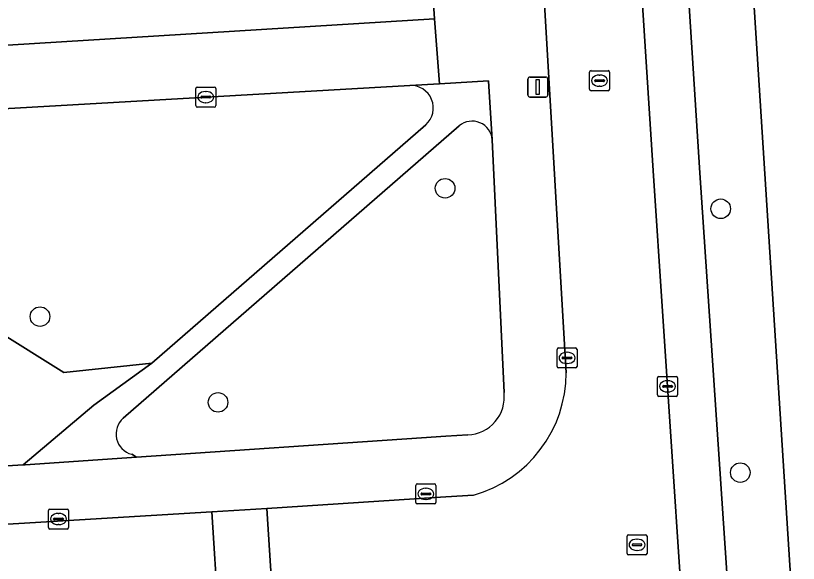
# Model space of a CAD drawing. Extents: x 159680 to 160786, y 387323 to 388340.
# Drawn here: x 160258.96 to 160298.05, y 388091.16 to 388118.51 of the extents above; entities that cross this region are included whole.
import ezdxf

# ---------------------------------------------------------------- set-up
doc = ezdxf.new("R2010")
doc.units = 0
for name, color, linetype in [('IMGEO_Boom', 7, 'Continuous'), ('IMGEO_Erf', 7, 'Continuous'), ('IMGEO_Groenvoorziening', 7, 'Continuous'), ('IMGEO_Kolk', 7, 'Continuous'), ('IMGEO_Lichtmast', 7, 'Continuous'), ('IMGEO_Parkeervlak_open', 7, 'Continuous'), ('IMGEO_Rijbaan_lokaal_open', 7, 'Continuous'), ('IMGEO_Rioolput', 7, 'Continuous'), ('IMGEO_Terreindeel_zand', 7, 'Continuous'), ('IMGEO_Voetpad_open', 7, 'Continuous')]:
    doc.layers.add(name, color=color, linetype=linetype)

msp = doc.modelspace()

# ---------------------------------------------------------------- linework, layer by layer
at = {"layer": 'IMGEO_Boom'}
for centre in [(160280.408, 388109.887), (160294.172, 388108.864), (160260.177, 388103.478), (160269.067, 388099.196), (160295.15, 388095.686)]:
    msp.add_circle(centre, 0.489, dxfattribs=at)
at = {"layer": 'IMGEO_Erf'}
for points in [[(160278.656, 388136.941), (160270.054, 388136.324), (160269.831, 388139.427), (160267.099, 388139.255), (160267.268, 388136.568), (160263.186, 388136.312), (160259.268, 388136.066), (160259.099, 388138.753), (160253.269, 388138.387), (160253.432, 388135.781), (160249.288, 388135.52), (160245.381, 388135.275), (160245.216, 388137.907), (160242.107, 388137.757), (160242.346, 388134.759), (160233.877, 388134.084), (160234.52, 388123.965), (160235.052, 388115.583), (160279.877, 388118.353), (160279.496, 388124.156)], [(160299.752, 388105.502), (160299.318, 388112.429), (160298.884, 388119.354), (160298.439, 388126.461), (160295.376, 388126.265), (160297.959, 388085.859), (160297.885, 388085.854), (160297.983, 388084.349), (160301.064, 388084.546), (160300.619, 388091.65), (160300.185, 388098.575)]]:
    msp.add_lwpolyline(points, close=True, dxfattribs=at)
at = {"layer": 'IMGEO_Groenvoorziening'}
for points in [[(160278.642, 388115.025), (160251.053, 388113.438), (160250.969, 388102.897), (160257.969, 388102.804), (160261.358, 388100.692), (160265.756, 388101.152), (160279.441, 388113.062)], [(160281.108, 388113.006), (160264.332, 388098.408)], [(160283.35, 388099.692), (160282.763, 388112.313)], [(160264.755, 388096.601), (160264.995, 388096.459), (160279.232, 388097.42), (160280.443, 388097.507), (160281.544, 388097.57)]]:
    msp.add_lwpolyline(points, dxfattribs=at)
for centre, radius, start, end in [((160278.692, 388113.901), 1.125, 311.7479, 92.5478), ((160281.758, 388112.235), 1.008, 4.446, 130.1129), ((160281.47, 388099.462), 1.894, 272.2279, 6.971), ((160265.021, 388097.616), 1.049, 131.0233, 255.327)]:
    msp.add_arc(centre, radius, start, end, dxfattribs=at)
at = {"layer": 'IMGEO_Kolk'}
for p, q in [((160267.954, 388114.015), (160267.954, 388114.867)), ((160268.029, 388114.941), (160268.881, 388114.941)), ((160268.955, 388114.867), (160268.955, 388114.015)), ((160268.213, 388114.435), (160268.213, 388114.447)), ((160268.256, 388114.484), (160268.654, 388114.484)), ((160268.442, 388114.721), (160268.467, 388114.721)), ((160268.697, 388114.447), (160268.697, 388114.435)), ((160268.651, 388114.398), (160268.253, 388114.398)), ((160268.465, 388114.161), (160268.44, 388114.161)), ((160268.881, 388113.941), (160268.029, 388113.941)), ((160285.997, 388100.99), (160285.997, 388101.842)), ((160286.072, 388101.916), (160286.924, 388101.916)), ((160286.485, 388101.696), (160286.51, 388101.696)), ((160286.998, 388101.842), (160286.998, 388100.99)), ((160286.256, 388101.41), (160286.256, 388101.422)), ((160286.694, 388101.373), (160286.296, 388101.373)), ((160286.299, 388101.459), (160286.697, 388101.459)), ((160286.74, 388101.422), (160286.74, 388101.41)), ((160286.924, 388100.916), (160286.072, 388100.916)), ((160286.508, 388101.136), (160286.483, 388101.136)), ((160291.015, 388099.569), (160291.015, 388100.421)), ((160291.09, 388100.495), (160291.942, 388100.495)), ((160292.016, 388100.421), (160292.016, 388099.569)), ((160291.274, 388099.989), (160291.274, 388100.001)), ((160291.317, 388100.038), (160291.715, 388100.038)), ((160291.503, 388100.275), (160291.528, 388100.275)), ((160291.758, 388100.001), (160291.758, 388099.989)), ((160291.712, 388099.952), (160291.314, 388099.952)), ((160291.526, 388099.715), (160291.501, 388099.715)), ((160291.942, 388099.495), (160291.09, 388099.495)), ((160278.946, 388094.198), (160278.946, 388095.05)), ((160279.021, 388095.124), (160279.873, 388095.124)), ((160279.434, 388094.904), (160279.459, 388094.904)), ((160279.947, 388095.05), (160279.947, 388094.198)), ((160279.205, 388094.618), (160279.205, 388094.63)), ((160279.643, 388094.581), (160279.245, 388094.581)), ((160279.248, 388094.667), (160279.646, 388094.667)), ((160279.689, 388094.63), (160279.689, 388094.618)), ((160279.873, 388094.124), (160279.021, 388094.124)), ((160279.457, 388094.344), (160279.432, 388094.344)), ((160260.599, 388092.943), (160260.599, 388093.795)), ((160260.674, 388093.869), (160261.526, 388093.869)), ((160261.6, 388093.795), (160261.6, 388092.943)), ((160260.858, 388093.363), (160260.858, 388093.375)), ((160260.901, 388093.412), (160261.299, 388093.412)), ((160261.087, 388093.649), (160261.112, 388093.649)), ((160261.342, 388093.375), (160261.342, 388093.363)), ((160261.296, 388093.326), (160260.898, 388093.326)), ((160261.11, 388093.089), (160261.085, 388093.089)), ((160261.526, 388092.869), (160260.674, 388092.869))]:
    msp.add_line(p, q, dxfattribs=at)
for points in [[(160267.954, 388114.015), (160267.954, 388114.867)], [(160268.029, 388114.941), (160268.881, 388114.941)], [(160268.955, 388114.867), (160268.955, 388114.015)], [(160268.881, 388113.941), (160268.029, 388113.941)], [(160285.997, 388100.99), (160285.997, 388101.842)], [(160286.072, 388101.916), (160286.924, 388101.916)], [(160286.998, 388101.842), (160286.998, 388100.99)], [(160286.924, 388100.916), (160286.072, 388100.916)], [(160291.015, 388099.569), (160291.015, 388100.421)], [(160291.09, 388100.495), (160291.942, 388100.495)], [(160292.016, 388100.421), (160292.016, 388099.569)], [(160291.942, 388099.495), (160291.09, 388099.495)], [(160278.946, 388094.198), (160278.946, 388095.05)], [(160279.021, 388095.124), (160279.873, 388095.124)], [(160279.947, 388095.05), (160279.947, 388094.198)], [(160279.873, 388094.124), (160279.021, 388094.124)], [(160260.599, 388092.943), (160260.599, 388093.795)], [(160260.674, 388093.869), (160261.526, 388093.869)], [(160261.6, 388093.795), (160261.6, 388092.943)], [(160261.526, 388092.869), (160260.674, 388092.869)]]:
    msp.add_lwpolyline(points, dxfattribs=at)
for centre, radius, start, end in [((160268.031, 388114.865), 0.0765, 91.552, 178.448), ((160268.031, 388114.865), 0.0765, 91.552, 178.448), ((160268.879, 388114.865), 0.0765, 1.552, 88.448), ((160268.879, 388114.865), 0.0765, 1.552, 88.448), ((160268.253, 388114.444), 0.0403, 85.8775, 175.7526), ((160268.658, 388114.446), 0.0386, 1.7309, 96.639), ((160268.25, 388114.434), 0.0366, 178.938, 274.7102), ((160268.654, 388114.441), 0.043, 264.8664, 352.4533), ((160268.031, 388114.017), 0.0765, 181.552, 268.448), ((160268.031, 388114.017), 0.0765, 181.552, 268.448), ((160268.879, 388114.017), 0.0765, 271.552, 358.448), ((160268.879, 388114.017), 0.0765, 271.552, 358.448), ((160286.074, 388101.84), 0.0765, 91.552, 178.448), ((160286.074, 388101.84), 0.0765, 91.552, 178.448), ((160286.922, 388101.84), 0.0765, 1.552, 88.448), ((160286.922, 388101.84), 0.0765, 1.552, 88.448), ((160286.296, 388101.419), 0.0403, 85.8775, 175.7526), ((160286.293, 388101.409), 0.0366, 178.938, 274.7102), ((160286.697, 388101.416), 0.043, 264.8664, 352.4533), ((160286.701, 388101.421), 0.0386, 1.7309, 96.639), ((160286.074, 388100.992), 0.0765, 181.552, 268.448), ((160286.074, 388100.992), 0.0765, 181.552, 268.448), ((160286.922, 388100.992), 0.0765, 271.552, 358.448), ((160286.922, 388100.992), 0.0765, 271.552, 358.448), ((160291.092, 388100.419), 0.0765, 91.552, 178.448), ((160291.092, 388100.419), 0.0765, 91.552, 178.448), ((160291.94, 388100.419), 0.0765, 1.552, 88.448), ((160291.94, 388100.419), 0.0765, 1.552, 88.448), ((160291.314, 388099.998), 0.0403, 85.8775, 175.7526), ((160291.311, 388099.988), 0.0366, 178.938, 274.7102), ((160291.715, 388099.995), 0.043, 264.8664, 352.4533), ((160291.719, 388100), 0.0386, 1.7309, 96.639), ((160291.092, 388099.571), 0.0765, 181.552, 268.448), ((160291.092, 388099.571), 0.0765, 181.552, 268.448), ((160291.94, 388099.571), 0.0765, 271.552, 358.448), ((160291.94, 388099.571), 0.0765, 271.552, 358.448), ((160279.023, 388095.048), 0.0765, 91.552, 178.448), ((160279.023, 388095.048), 0.0765, 91.552, 178.448), ((160279.871, 388095.048), 0.0765, 1.552, 88.448), ((160279.871, 388095.048), 0.0765, 1.552, 88.448), ((160279.245, 388094.627), 0.0403, 85.8775, 175.7526), ((160279.242, 388094.617), 0.0366, 178.938, 274.7102), ((160279.646, 388094.624), 0.043, 264.8664, 352.4533), ((160279.65, 388094.629), 0.0386, 1.7309, 96.639), ((160279.023, 388094.2), 0.0765, 181.552, 268.448), ((160279.023, 388094.2), 0.0765, 181.552, 268.448), ((160279.871, 388094.2), 0.0765, 271.552, 358.448), ((160279.871, 388094.2), 0.0765, 271.552, 358.448), ((160260.676, 388093.793), 0.0765, 91.552, 178.448), ((160260.676, 388093.793), 0.0765, 91.552, 178.448), ((160261.524, 388093.793), 0.0765, 1.552, 88.448), ((160261.524, 388093.793), 0.0765, 1.552, 88.448), ((160260.898, 388093.372), 0.0403, 85.8775, 175.7526), ((160260.895, 388093.362), 0.0366, 178.938, 274.7102), ((160261.299, 388093.369), 0.043, 264.8664, 352.4533), ((160261.303, 388093.374), 0.0386, 1.7309, 96.639), ((160260.676, 388092.945), 0.0765, 181.552, 268.448), ((160260.676, 388092.945), 0.0765, 181.552, 268.448), ((160261.524, 388092.945), 0.0765, 271.552, 358.448), ((160261.524, 388092.945), 0.0765, 271.552, 358.448)]:
    msp.add_arc(centre, radius, start, end, dxfattribs=at)
for centre, major_axis, ratio, start_param, end_param in [((160268.441, 388114.441), (-0.387, 0.002), 0.722429, 4.712389, 7.853982), ((160268.466, 388114.441), (-0.39, 0.002), 0.717154, 1.570796, 4.712389), ((160286.484, 388101.416), (-0.387, 0.002), 0.722429, 4.712389, 7.853982), ((160286.509, 388101.416), (-0.39, 0.002), 0.717154, 1.570796, 4.712389), ((160291.502, 388099.995), (-0.387, 0.002), 0.722429, 4.712389, 7.853982), ((160291.527, 388099.995), (-0.39, 0.002), 0.717154, 1.570796, 4.712389), ((160279.433, 388094.624), (-0.387, 0.002), 0.722429, 4.712389, 7.853982), ((160279.458, 388094.624), (-0.39, 0.002), 0.717154, 1.570796, 4.712389), ((160261.086, 388093.369), (-0.387, 0.002), 0.722429, 4.712389, 7.853982), ((160261.111, 388093.369), (-0.39, 0.002), 0.717154, 1.570796, 4.712389)]:
    msp.add_ellipse(centre, major_axis=major_axis, ratio=ratio, start_param=start_param, end_param=end_param, dxfattribs=at)
at = {"layer": 'IMGEO_Lichtmast'}
for p, q in [((160284.541, 388114.543), (160284.541, 388115.343)), ((160284.541, 388115.343), (160284.541, 388114.543)), ((160284.641, 388115.443), (160285.431, 388115.443)), ((160285.431, 388115.443), (160284.641, 388115.443)), ((160285.531, 388115.343), (160285.531, 388114.543)), ((160285.531, 388114.543), (160285.531, 388115.343)), ((160285.431, 388114.443), (160284.641, 388114.443)), ((160284.641, 388114.443), (160285.431, 388114.443))]:
    msp.add_line(p, q, dxfattribs=at)
msp.add_lwpolyline([(160284.961, 388115.318), (160285.111, 388115.318), (160285.111, 388114.568), (160284.961, 388114.568), (160284.961, 388115.318)], dxfattribs=at)
for centre, start, end in [((160284.641, 388115.343), 90, 180), ((160284.641, 388115.343), 90, 180), ((160285.431, 388115.343), 0, 90), ((160285.431, 388115.343), 360, 90), ((160284.641, 388114.543), 180, 270), ((160284.641, 388114.543), 180, 270), ((160285.431, 388114.543), 270, 0), ((160285.431, 388114.543), 270, 0)]:
    msp.add_arc(centre, 0.1, start, end, dxfattribs=at)
at = {"layer": 'IMGEO_Parkeervlak_open'}
for points in [[(160288.76, 388142.471), (160289.128, 388136.838), (160289.394, 388132.678), (160289.566, 388129.934), (160290.81, 388110.513), (160292.171, 388090.23), (160279.989, 388089.476), (160271.816, 388088.95), (160269.082, 388088.774), (160240.381, 388086.926)], [(160294.525, 388089.954), (160293.136, 388110.665), (160292.054, 388127.609), (160291.866, 388130.542), (160291.38, 388138.155)]]:
    msp.add_lwpolyline(points, dxfattribs=at)
at = {"layer": 'IMGEO_Rijbaan_lokaal_open'}
for points in [[(160281.821, 388094.557), (160279.903, 388094.436), (160271.498, 388093.902), (160271.816, 388088.95), (160279.989, 388089.476), (160292.171, 388090.23), (160290.81, 388110.513), (160289.566, 388129.934)], [(160289.566, 388129.934), (160284.702, 388129.62), (160284.875, 388127.069), (160285.325, 388119.953), (160286.457, 388100.671)], [(160268.764, 388093.729), (160239.826, 388091.975)], [(160240.112, 388086.909), (160240.381, 388086.926), (160269.082, 388088.774), (160268.764, 388093.729)]]:
    msp.add_lwpolyline(points, dxfattribs=at)
msp.add_lwpolyline([(160271.498, 388093.902), (160268.764, 388093.729), (160269.082, 388088.774), (160271.816, 388088.95)], close=True, dxfattribs=at)
msp.add_arc((160280.092, 388100.683), 6.365, 285.7611, 359.8958, dxfattribs=at)
at = {"layer": 'IMGEO_Rioolput'}
for p, q in [((160287.62, 388114.836), (160287.62, 388115.688)), ((160287.695, 388115.762), (160288.547, 388115.762)), ((160288.621, 388115.688), (160288.621, 388114.836)), ((160287.879, 388115.256), (160287.879, 388115.268)), ((160287.922, 388115.305), (160288.32, 388115.305)), ((160288.108, 388115.542), (160288.133, 388115.542)), ((160288.363, 388115.268), (160288.363, 388115.256)), ((160288.317, 388115.219), (160287.919, 388115.219)), ((160288.131, 388114.982), (160288.106, 388114.982)), ((160288.547, 388114.762), (160287.695, 388114.762)), ((160289.568, 388092.581), (160290.42, 388092.581)), ((160289.493, 388091.655), (160289.493, 388092.507)), ((160289.981, 388092.361), (160290.006, 388092.361)), ((160290.494, 388092.507), (160290.494, 388091.655)), ((160289.752, 388092.075), (160289.752, 388092.087)), ((160290.19, 388092.038), (160289.792, 388092.038)), ((160289.795, 388092.124), (160290.193, 388092.124)), ((160290.004, 388091.801), (160289.979, 388091.801)), ((160290.236, 388092.087), (160290.236, 388092.075)), ((160290.42, 388091.581), (160289.568, 388091.581))]:
    msp.add_line(p, q, dxfattribs=at)
for points in [[(160287.62, 388114.836), (160287.62, 388115.688)], [(160287.695, 388115.762), (160288.547, 388115.762)], [(160288.621, 388115.688), (160288.621, 388114.836)], [(160288.547, 388114.762), (160287.695, 388114.762)], [(160289.568, 388092.581), (160290.42, 388092.581)], [(160289.493, 388091.655), (160289.493, 388092.507)], [(160290.494, 388092.507), (160290.494, 388091.655)], [(160290.42, 388091.581), (160289.568, 388091.581)]]:
    msp.add_lwpolyline(points, dxfattribs=at)
for centre, radius, start, end in [((160287.697, 388115.686), 0.0765, 91.552, 178.448), ((160287.697, 388115.686), 0.0765, 91.552, 178.448), ((160288.545, 388115.686), 0.0765, 1.552, 88.448), ((160288.545, 388115.686), 0.0765, 1.552, 88.448), ((160287.919, 388115.265), 0.0403, 85.8775, 175.7526), ((160287.916, 388115.255), 0.0366, 178.938, 274.7102), ((160288.32, 388115.262), 0.043, 264.8664, 352.4533), ((160288.324, 388115.267), 0.0386, 1.7309, 96.639), ((160287.697, 388114.838), 0.0765, 181.552, 268.448), ((160287.697, 388114.838), 0.0765, 181.552, 268.448), ((160288.545, 388114.838), 0.0765, 271.552, 358.448), ((160288.545, 388114.838), 0.0765, 271.552, 358.448), ((160289.57, 388092.505), 0.0765, 91.552, 178.448), ((160289.57, 388092.505), 0.0765, 91.552, 178.448), ((160290.418, 388092.505), 0.0765, 1.552, 88.448), ((160290.418, 388092.505), 0.0765, 1.552, 88.448), ((160289.792, 388092.084), 0.0403, 85.8775, 175.7526), ((160289.789, 388092.074), 0.0366, 178.938, 274.7102), ((160290.193, 388092.081), 0.043, 264.8664, 352.4533), ((160290.197, 388092.086), 0.0386, 1.7309, 96.639), ((160289.57, 388091.657), 0.0765, 181.552, 268.448), ((160289.57, 388091.657), 0.0765, 181.552, 268.448), ((160290.418, 388091.657), 0.0765, 271.552, 358.448), ((160290.418, 388091.657), 0.0765, 271.552, 358.448)]:
    msp.add_arc(centre, radius, start, end, dxfattribs=at)
for centre, major_axis, ratio, start_param, end_param in [((160288.107, 388115.262), (-0.387, 0.002), 0.722429, 4.712389, 7.853982), ((160288.132, 388115.262), (-0.39, 0.002), 0.717154, 1.570796, 4.712389), ((160289.98, 388092.081), (-0.387, 0.002), 0.722429, 4.712389, 7.853982), ((160290.005, 388092.081), (-0.39, 0.002), 0.717154, 1.570796, 4.712389)]:
    msp.add_ellipse(centre, major_axis=major_axis, ratio=ratio, start_param=start_param, end_param=end_param, dxfattribs=at)
at = {"layer": 'IMGEO_Terreindeel_zand'}
msp.add_lwpolyline([(160265.756, 388101.152), (160261.358, 388100.692), (160257.969, 388102.804), (160250.969, 388102.897), (160249.771, 388101.37), (160253.074, 388098.513), (160255.984, 388096.303), (160256.356, 388096.025), (160256.492, 388095.924), (160258.271, 388096.005), (160259.332, 388096.077), (160262.866, 388099.057)], close=True, dxfattribs=at)
at = {"layer": 'IMGEO_Voetpad_open'}
for points in [[(160280.827, 388177.621), (160275.992, 388177.481), (160278.357, 388141.498), (160278.452, 388140.045), (160278.656, 388136.941), (160279.496, 388124.156), (160279.877, 388118.353), (160280.121, 388115.11), (160282.583, 388115.252), (160282.763, 388112.313), (160283.35, 388099.692)], [(160291.38, 388138.155), (160291.866, 388130.542), (160292.365, 388130.568), (160292.553, 388127.635), (160292.054, 388127.609), (160293.136, 388110.665), (160294.525, 388089.954), (160294.88, 388085.659), (160296.442, 388085.76), (160297.885, 388085.854), (160297.959, 388085.859), (160295.376, 388126.265)], [(160286.457, 388100.671), (160285.325, 388119.953)], [(160282.763, 388112.313), (160282.583, 388115.252), (160280.121, 388115.11), (160278.642, 388115.025)], [(160279.441, 388113.062), (160265.756, 388101.152), (160262.866, 388099.057), (160259.332, 388096.077), (160259.433, 388096.084), (160264.995, 388096.459), (160264.755, 388096.601)], [(160264.332, 388098.408), (160281.108, 388113.006)], [(160281.544, 388097.57), (160280.443, 388097.507), (160279.232, 388097.42), (160264.995, 388096.459), (160259.433, 388096.084), (160259.332, 388096.077), (160258.271, 388096.005), (160256.492, 388095.924), (160252.12, 388095.735), (160251.897, 388095.72), (160239.716, 388094.886)], [(160239.826, 388091.975), (160268.764, 388093.729), (160271.498, 388093.902), (160279.903, 388094.436), (160281.821, 388094.557)]]:
    msp.add_lwpolyline(points, dxfattribs=at)
msp.add_lwpolyline([(160279.877, 388118.353), (160235.052, 388115.583), (160235.298, 388112.532), (160241.069, 388112.864), (160251.053, 388113.438), (160278.642, 388115.025), (160280.121, 388115.11)], close=True, dxfattribs=at)
for centre, radius, start, end in [((160278.692, 388113.901), 1.125, 311.7479, 92.5478), ((160281.758, 388112.235), 1.008, 4.446, 130.1129), ((160280.092, 388100.683), 6.365, 285.7611, 359.8958), ((160281.47, 388099.462), 1.894, 272.2279, 6.971), ((160265.021, 388097.616), 1.049, 131.0233, 255.327)]:
    msp.add_arc(centre, radius, start, end, dxfattribs=at)

doc.saveas('drawing.dxf')
